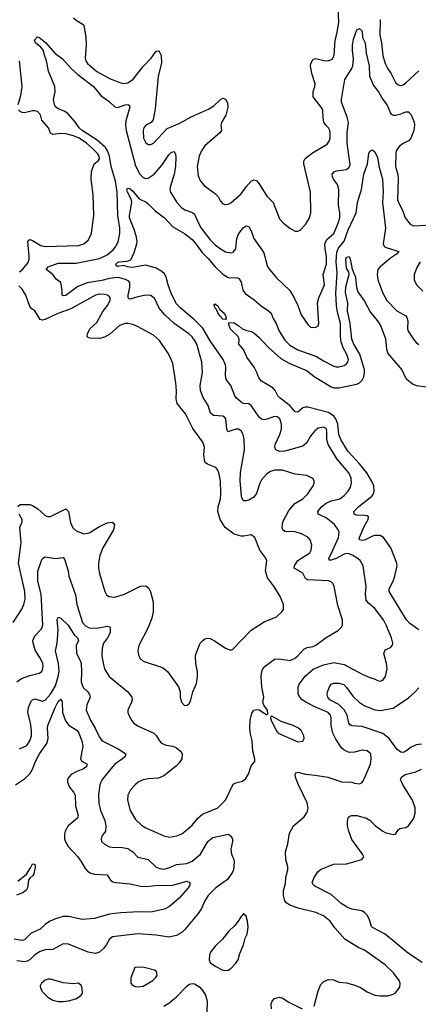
# Model space of a CAD drawing. Header units: inches. Extents: x 1305375 to 1407406, y 744550 to 841633.
# Tile 297 of 509: x 1371092 to 1374187, y 768265 to 775909. Entities that reach past the tile are written whole.
import ezdxf

# ---------------------------------------------------------------- set-up
doc = ezdxf.new("R2010")
doc.units = ezdxf.units.IN
doc.header["$MEASUREMENT"] = 0
doc.layers.add('B3776', color=7, linetype='Continuous')
doc.layers.add('B3777', color=7, linetype='Continuous')

msp = doc.modelspace()

# ---------------------------------------------------------------- linework, layer by layer
at = {"layer": 'B3776', "color": 5}
for points, elevation in [([(1371463.8, 770000), (1371463.5, 769990), (1371477.7, 769950), (1371512.8, 769910), (1371523.3, 769890), (1371525.3, 769805.3), (1371546.4, 769730), (1371540.2, 769710), (1371467.9, 769652.1), (1371443.5, 769610), (1371439.4, 769590), (1371440.8, 769550), (1371450, 769521.1), (1371468.6, 769490), (1371542.7, 769410), (1371571.3, 769370), (1371599.3, 769319.3), (1371618.1, 769298.1), (1371643.3, 769283.3), (1371670, 769276.3), (1371770, 769271.7), (1371795.6, 769230), (1371815.4, 769215.4), (1371838, 769210), (1371950, 769201.2), (1372030, 769183.7), (1372070, 769179.8), (1372169.4, 769189.4), (1372270, 769186.8), (1372390, 769220.3), (1372413.4, 769210), (1372412.2, 769190), (1372400.3, 769170), (1372330, 769088.6), (1372256, 769024), (1372215.8, 769004.2), (1372110, 768981.1), (1372015.9, 768984.1), (1371876.7, 768976.7), (1371790, 768966.3), (1371671.8, 768931.8), (1371576.9, 768923.1), (1371470, 768946.6), (1371430, 768947), (1371370, 768929.1), (1371328.9, 768910), (1371293.3, 768886.7), (1371250, 768848.9), (1371181, 768819), (1371130, 768766.5), (1371110, 768761.3), (1371050, 768769.9)], 1020), ([(1371059.2, 769970), (1371105.3, 770000)], 1020), ([(1371728.1, 770000), (1371712.9, 769970), (1371703, 769897), (1371706.3, 769826.3), (1371718, 769770), (1371752.6, 769692.6), (1371760.2, 769650), (1371757.4, 769610), (1371730.4, 769570), (1371723, 769550), (1371727.3, 769530), (1371750, 769508), (1371789.1, 769489.1), (1371810, 769484.7), (1371890, 769483.2), (1371930, 769475.9), (1371970, 769450.2), (1372010, 769406.7), (1372089.2, 769389.2), (1372152.2, 769330), (1372178.5, 769318.5), (1372210, 769315.4), (1372250, 769326), (1372310, 769351), (1372390, 769359.7), (1372430, 769376.5), (1372495.3, 769430), (1372553.3, 769530), (1372590, 769561.2), (1372710, 769586.4), (1372730, 769574), (1372742.6, 769550), (1372744.2, 769530), (1372730.3, 769470), (1372736.5, 769430), (1372754, 769390), (1372755.8, 769370), (1372751.8, 769310), (1372743.7, 769290), (1372705.3, 769234.7), (1372613.4, 769170), (1372555.8, 769110), (1372529.1, 769070), (1372503.1, 769010), (1372476.5, 768970), (1372374.8, 768845.2), (1372350, 768821.7), (1372310, 768798.5), (1372250, 768787.4), (1372150, 768802.7), (1372010, 768811.9), (1371811.3, 768790), (1371788.5, 768771.5), (1371766.9, 768730), (1371742, 768698), (1371710, 768669.7), (1371680.4, 768659.6), (1371623.7, 768670), (1371470, 768731.1), (1371430, 768734), (1371350, 768692.1), (1371290, 768687.9), (1371250, 768676.5), (1371210, 768650.8), (1371170, 768612), (1371150, 768599.3), (1371130, 768595.3), (1371070, 768603.7)], 1040), ([(1372033.2, 770000), (1372011.1, 769988.9), (1371990, 769972.8), (1371952.9, 769930), (1371930.2, 769890), (1371929.1, 769850), (1371948.1, 769770), (1371990, 769700.4), (1372037.2, 769657.2), (1372070, 769634.9), (1372210, 769574), (1372255.9, 769564.1), (1372312.5, 769572.5), (1372350, 769589), (1372390, 769619), (1372430, 769656.5), (1372474.5, 769710), (1372510, 769740.7), (1372630, 769790.3), (1372690, 769850.4), (1372750, 769973.4), (1372770, 769984.9), (1372821.2, 769998.8), (1372822.9, 770000)], 1060), ([(1373377.3, 768250), (1373409.8, 768370), (1373430, 768418.7), (1373454.3, 768445.7), (1373490, 768459.1), (1373530, 768454.9), (1373570, 768437.6), (1373630, 768431.4), (1373694.5, 768414.5), (1373736.5, 768396.5), (1373790, 768363.1), (1373850, 768337.6), (1373890, 768332.2), (1373950, 768332.2), (1373990, 768344.4), (1374010, 768355.5), (1374042, 768398), (1374046, 768430), (1374038.9, 768450), (1373993, 768510), (1373930, 768572.3), (1373770, 768685.7), (1373724.1, 768704.1), (1373615.6, 768770), (1373538.1, 768858.1), (1373502.3, 768910), (1373451.1, 768951.1), (1373390, 768978.4), (1373253, 769013), (1373190, 769035.8), (1373166.6, 769050), (1373149.8, 769069.8), (1373138.8, 769110), (1373139.8, 769150), (1373155.9, 769204.1), (1373157.1, 769250), (1373174.4, 769310), (1373173.5, 769333.5), (1373158.7, 769390), (1373156, 769450), (1373172.3, 769510), (1373185.8, 769594.2), (1373218, 769650), (1373299.6, 769720.4), (1373323.3, 769756.7), (1373331.1, 769788.9), (1373324.4, 769830), (1373255.1, 769970), (1373244.2, 770000)], 1040), ([(1374216.9, 768590), (1374110, 768659.3), (1373930, 768809.8), (1373830, 768861), (1373822.4, 768870), (1373805, 768930), (1373790, 768956.3), (1373770, 768978.3), (1373749.3, 768990), (1373670, 769005.3), (1373630, 769022.3), (1373588.4, 769048.4), (1373510, 769118.3), (1373382, 769182), (1373371.8, 769190), (1373363.6, 769210), (1373377, 769250), (1373405.2, 769294.8), (1373426.9, 769313.1), (1373527.5, 769352.5), (1373630, 769356), (1373749, 769390), (1373758.6, 769401.4), (1373762.9, 769410), (1373752.6, 769430), (1373670, 769546), (1373646.8, 769610), (1373635.8, 769650), (1373635.5, 769684.5), (1373643, 769710), (1373654.9, 769725.1), (1373670, 769732.2), (1373708.2, 769731.8), (1373784.9, 769710), (1373810, 769694.2), (1373855, 769650), (1373910, 769609.4), (1373930, 769599.3), (1373990, 769584.4), (1374010, 769587), (1374030, 769618.9), (1374044.2, 769630), (1374090, 769637.8), (1374109.9, 769650.1), (1374152.4, 769710), (1374162.4, 769750), (1374161.4, 769790), (1374141.8, 769850), (1374065.3, 769970), (1374053.3, 770000)], 1020), ([(1373569.3, 770000), (1373590, 769992.7), (1373670, 769990.4), (1373690, 769981.6), (1373730, 769978), (1373751.4, 769988.6), (1373757.9, 770000)], 1040), ([(1371078.1, 769221.9), (1371143.3, 769276.7), (1371175.8, 769324.2), (1371190, 769357.1), (1371210, 769353.4), (1371212.9, 769330), (1371200.4, 769279.6), (1371193.7, 769266.3), (1371170, 769245.1), (1371160.3, 769230), (1371153.4, 769170), (1371144.7, 769155.3), (1371115.5, 769130), (1371067.6, 769112.4)], 980), ([(1372210, 768251.1), (1372250, 768274.5), (1372310, 768323.8), (1372390, 768406.4), (1372410, 768421), (1372430, 768427), (1372450, 768424.6), (1372490, 768397.5), (1372513.7, 768370), (1372535.2, 768335.2), (1372547.7, 768290), (1372545.5, 768205.5)], 1040), ([(1373046, 768230), (1373045.1, 768270), (1373052.3, 768290), (1373070, 768310.6), (1373110, 768322), (1373130, 768316.3), (1373181.1, 768281.1), (1373284.9, 768230)], 1040)]:
    msp.add_lwpolyline(points, dxfattribs=dict(at, elevation=elevation))
at = {"layer": 'B3776', "color": 5, "elevation": 1060}
for points in [[(1372830, 768968), (1372810, 768948), (1372787.7, 768910), (1372762, 768878), (1372713.4, 768830), (1372665.5, 768770), (1372610, 768717), (1372573, 768670), (1372564.9, 768650), (1372562, 768610), (1372570.7, 768590), (1372610, 768562.4), (1372670, 768530.8), (1372690, 768528.2), (1372710, 768530.8), (1372730, 768542.8), (1372770, 768583.8), (1372787.8, 768610), (1372800.9, 768659.1), (1372830, 768726.8), (1372842, 768778), (1372856.9, 768810), (1372864.5, 768864.5), (1372859.3, 768910), (1372848.9, 768948.9)], [(1372010, 768554), (1371984.7, 768550), (1371953.4, 768470), (1371953.4, 768430), (1371970, 768410.7), (1371990, 768404.4), (1372010, 768401.3), (1372050, 768407), (1372126.6, 768450), (1372146.6, 768470), (1372158, 768490), (1372157.2, 768510), (1372150, 768522), (1372138, 768530), (1372058, 768550)], [(1371330, 768459.7), (1371310, 768459.7), (1371290, 768453.3), (1371261.6, 768430), (1371250.5, 768410), (1371253, 768390), (1371270, 768363), (1371310, 768321.3), (1371350, 768297.6), (1371390, 768288.5), (1371430, 768288.5), (1371470, 768292.4), (1371528, 768308), (1371562.7, 768330), (1371579.3, 768350), (1371578, 768390), (1371570, 768412.7), (1371549.3, 768429.3), (1371510, 768425.6), (1371430, 768432.8)]]:
    msp.add_lwpolyline(points, close=True, dxfattribs=at)
at = {"layer": 'B3777', "color": 5}
for points, elevation in [([(1371510, 775924.4), (1371530, 775904.9), (1371577.7, 775877.7), (1371590, 775866), (1371606.2, 775770), (1371608.1, 775710), (1371600.7, 775610), (1371604.7, 775590), (1371619.1, 775570), (1371690, 775507.7), (1371790, 775452.4), (1371870, 775420.2), (1371894.8, 775414.8), (1371930, 775419.7), (1371972, 775448), (1372050, 775546.4), (1372112.1, 775610), (1372150, 775664.4), (1372170, 775668), (1372178, 775658), (1372190.9, 775630.9), (1372192.6, 775572.6), (1372167.8, 775470), (1372142.4, 775217.6), (1372128.2, 775131.8), (1372113, 775110), (1372070, 775089.6), (1372056, 775070), (1372050.3, 775050), (1372052.9, 774990), (1372070, 774953), (1372090, 774940.4), (1372110, 774941.1), (1372130, 774950.4), (1372236.2, 775063.8), (1372335.4, 775104.6), (1372424, 775156), (1372563.9, 775216.1), (1372599.6, 775240.4), (1372650, 775290.3), (1372670, 775300.4), (1372690, 775293), (1372704.2, 775264.2), (1372706.4, 775230), (1372691.9, 775168.1), (1372658.4, 775110), (1372653, 775090), (1372657.6, 775050), (1372646, 775030), (1372529.1, 774930), (1372502, 774890), (1372485.5, 774850), (1372469, 774769), (1372478, 774698), (1372495.8, 774655.8), (1372522.7, 774622.7), (1372614.4, 774554.4), (1372634.4, 774530), (1372650, 774500.7), (1372670, 774480.7), (1372690, 774474), (1372710, 774476.3), (1372730, 774487.7), (1372810, 774557.6), (1372849.2, 774610.8), (1372890, 774656), (1372910, 774665.3), (1372930, 774660.4), (1372950, 774635.5), (1373010, 774538.4), (1373059.5, 774490), (1373110, 774362), (1373140.5, 774330), (1373190, 774290.7), (1373230, 774267.3), (1373250, 774267.3), (1373270, 774276), (1373310, 774318.8), (1373342.9, 774370), (1373351.4, 774408.6), (1373348.4, 774570), (1373297.3, 774790), (1373297.7, 774810), (1373309.1, 774830.9), (1373364.1, 774875.9), (1373477.8, 774942.2), (1373494.3, 774965.7), (1373500.9, 774990), (1373502.7, 775030), (1373498.5, 775050), (1373489.8, 775069.8), (1373468, 775090), (1373452.7, 775112.7), (1373446.8, 775146.8), (1373445.2, 775205.2), (1373440.4, 775220.4), (1373369.8, 775310), (1373369.8, 775350), (1373383.9, 775390), (1373384.5, 775410), (1373358.8, 775490), (1373348.8, 775551.2), (1373351.2, 775570), (1373370, 775601.6), (1373390, 775607), (1373452, 775592), (1373490, 775590.2), (1373517.1, 775602.9), (1373534, 775630), (1373541, 775750), (1373557.5, 775810), (1373568.8, 775890), (1373564.3, 776004.3)], 1080), ([(1373889.4, 775909.4), (1373888.4, 775790), (1373902, 775730), (1373911.9, 775630), (1373928.7, 775570), (1373950, 775526.7), (1373974.2, 775494.2), (1374010, 775420.4), (1374030, 775402), (1374050, 775398), (1374070, 775404), (1374090, 775417.7), (1374190, 775511.3)], 1080), ([(1372822.9, 770000), (1372844.7, 770015.3), (1372869.2, 770050.8), (1372890, 770118), (1372918, 770150), (1372917.2, 770170), (1372901.6, 770230), (1372897, 770310), (1372883.7, 770363.7), (1372879.3, 770410), (1372880.9, 770470), (1372893.6, 770526.4), (1372908.7, 770550), (1372930, 770554), (1372950.6, 770550.6), (1373010, 770512), (1373019, 770521), (1373014.5, 770550), (1372986.8, 770586.8), (1372979.5, 770610), (1372986.3, 770650), (1372972.8, 770730), (1372967.3, 770810), (1372971, 770849), (1372980.5, 770870), (1372997, 770890), (1373070, 770944.9), (1373107.4, 770947.4), (1373190, 770935.6), (1373224.5, 770950), (1373250, 770970.3), (1373296.5, 771023.5), (1373324.6, 771035.4), (1373370, 771042.7), (1373390, 771053.1), (1373470, 771113.1), (1373566.6, 771170), (1373586.6, 771190), (1373598, 771210), (1373596.9, 771250), (1373561.8, 771361.8), (1373533.7, 771510), (1373524.5, 771530), (1373510, 771544.5), (1373490, 771551.6), (1373330, 771560.3), (1373311.4, 771571.4), (1373290, 771612), (1373223.9, 771650), (1373225.3, 771670), (1373252.4, 771710), (1373273.3, 771726.7), (1373330, 771758.8), (1373343.9, 771770), (1373355.6, 771790), (1373361, 771830), (1373348, 771870), (1373330, 771892.8), (1373278.7, 771918.7), (1373230, 771932.7), (1373150, 771935.4), (1373134.3, 771950), (1373130, 771964), (1373134.2, 772010), (1373180.9, 772099.1), (1373227.5, 772152.5), (1373289.8, 772190.2), (1373330, 772228.2), (1373369.6, 772290), (1373377, 772310), (1373377.2, 772330), (1373366.8, 772346.8), (1373322, 772370), (1373230, 772379.7), (1373132.5, 772412.5), (1373070, 772412.1), (1373039.4, 772400.6), (1373010, 772382.4), (1372970, 772337.3), (1372956, 772310), (1372931, 772230), (1372910, 772201.5), (1372870, 772179.2), (1372850, 772172.8), (1372830, 772174.5), (1372816, 772196), (1372812.8, 772212.8), (1372803.1, 772330), (1372805.9, 772394.1), (1372837.7, 772570), (1372833.6, 772650), (1372825.6, 772690), (1372810, 772718.3), (1372790, 772730.7), (1372769.5, 772730.5), (1372708.8, 772708.8), (1372699.2, 772730), (1372691.8, 772810), (1372682.4, 772822.4), (1372670, 772830.8), (1372596.3, 772836.3), (1372573.3, 772853.3), (1372553.9, 772913.9), (1372516.1, 772976.1), (1372494.6, 773030), (1372491.7, 773070), (1372511.6, 773170), (1372505.6, 773250), (1372465.8, 773390), (1372450, 773421.7), (1372430, 773447.4), (1372406, 773470), (1372290, 773549.8), (1372217.8, 773617.8), (1372174.4, 773670), (1372140.9, 773740.9), (1372121.3, 773761.3), (1372108.3, 773768.3), (1372070, 773770.9), (1372010, 773757.8), (1371950, 773738.3), (1371941.8, 773741.8), (1371935.1, 773750), (1371934.2, 773770), (1371946, 773830), (1371945.5, 773865.5), (1371937.9, 773877.9), (1371912.7, 773892.7), (1371870, 773905.6), (1371847.5, 773907.5), (1371790, 773900.6), (1371730, 773885.3), (1371614.3, 773865.7), (1371541.8, 773838.2), (1371450, 773768), (1371430, 773766.2), (1371420.7, 773770), (1371422, 773810), (1371409.8, 773869.8), (1371375.7, 773895.7), (1371350, 773931), (1371298, 773970), (1371312.3, 773990), (1371390, 774019.3), (1371530, 774018.1), (1371710, 774055.5), (1371770, 774082.7), (1371816.9, 774123.1), (1371834.5, 774145.5), (1371855.2, 774184.8), (1371868.9, 774250), (1371867.9, 774290), (1371852.5, 774390), (1371848.6, 774571.4), (1371834.5, 774654.5), (1371802.9, 774770), (1371787.8, 774850), (1371773.3, 774890), (1371756.9, 774916.9), (1371693.4, 774973.4), (1371577.4, 775050), (1371554.5, 775070), (1371518.5, 775118.5), (1371462.1, 775182.1), (1371437.7, 775197.7), (1371390, 775215.8), (1371370, 775232.3), (1371361.1, 775250), (1371353.3, 775290), (1371367, 775350), (1371363.6, 775390), (1371315.8, 775510), (1371299.5, 775590), (1371281, 775641), (1371275.6, 775670), (1371254.9, 775694.9), (1371215.1, 775730), (1371206, 775750), (1371230, 775776.3), (1371250, 775766.4), (1371294, 775730), (1371364.4, 775650), (1371424, 775604), (1371490.6, 775530.6), (1371543.3, 775483.3), (1371663.5, 775390), (1371721.6, 775321.6), (1371790, 775271.8), (1371830, 775232), (1371850, 775228.4), (1371910, 775248.9), (1371930, 775251.5), (1371943.4, 775243.4), (1371946.7, 775230), (1371917, 775123), (1371914.2, 775090), (1371918.3, 775050), (1371990, 774775.2), (1372025.5, 774710), (1372050, 774683.9), (1372070, 774676.5), (1372090, 774679.8), (1372135.3, 774710), (1372197.3, 774782.7), (1372250, 774859.5), (1372270, 774881.6), (1372290, 774886.8), (1372302.3, 774862.3), (1372305.2, 774845.2), (1372302.3, 774770), (1372291.3, 774710), (1372259.3, 774610), (1372257.2, 774590), (1372261.3, 774570), (1372312.3, 774490), (1372349, 774450), (1372374.1, 774434.1), (1372433.1, 774413.1), (1372450, 774398.7), (1372478.9, 774330), (1372501.1, 774290), (1372570, 774199.7), (1372610, 774160.2), (1372650, 774130.2), (1372690, 774107.9), (1372730, 774098.5), (1372750, 774104), (1372769, 774131), (1372777.4, 774210), (1372792.8, 774250), (1372830, 774296.9), (1372850, 774308.5), (1372870, 774303.8), (1372888.9, 774270), (1372910.2, 774210), (1372983.4, 774103.4), (1372995.8, 774070), (1373010, 774006.8), (1373021.4, 773981.4), (1373084.3, 773904.3), (1373190, 773806.7), (1373223.6, 773750), (1373251.1, 773691.1), (1373277.2, 773617.2), (1373330, 773542), (1373350, 773523.1), (1373370, 773518.7), (1373390, 773521.3), (1373407.9, 773532.1), (1373414.7, 773550), (1373404.5, 773710), (1373413.8, 773750), (1373459, 773850), (1373448.5, 773930), (1373473.4, 774010), (1373473.3, 774070), (1373462.5, 774130), (1373460.8, 774170), (1373477.2, 774202.8), (1373531.2, 774250), (1373565.5, 774330), (1373576.7, 774370), (1373577.8, 774410), (1373567.1, 774470), (1373570.6, 774590.6), (1373558.7, 774630), (1373528.6, 774670), (1373519.1, 774690), (1373518.9, 774710), (1373532.9, 774727.1), (1373550, 774734.7), (1373630, 774746), (1373650, 774763.1), (1373656.4, 774783.6), (1373634.4, 774950), (1373635.1, 775030), (1373643.7, 775110), (1373633.2, 775153.2), (1373591.1, 775270), (1373589.2, 775290), (1373615.4, 775444.6), (1373671.2, 775528.8), (1373678.4, 775550), (1373684.4, 775604.4), (1373675.1, 775670), (1373675.6, 775710), (1373682.2, 775757.8), (1373709.7, 775830.3), (1373730, 775841.6), (1373750, 775821), (1373754, 775770), (1373773.2, 775730), (1373781.4, 775650), (1373804.1, 775550), (1373808.7, 775470), (1373837.8, 775397.8), (1373876.3, 775350), (1373910.1, 775290.1), (1373945.1, 775245.1), (1373970, 775183), (1373976.7, 775176.7), (1373990, 775168.4), (1374010, 775168.7), (1374050, 775177.4), (1374090, 775193), (1374110, 775193.4), (1374130, 775170.6), (1374153.5, 775113.5), (1374156, 775090), (1374151.7, 775050), (1374127.6, 774990), (1374111.6, 774968.4), (1374070, 774948.9), (1374036.6, 774923.4), (1374015.5, 774890), (1374012.2, 774870), (1374008.8, 774770), (1374026.6, 774706.6), (1374031.3, 774670), (1374025.9, 774510), (1374032, 774490), (1374064.2, 774430), (1374085.2, 774370), (1374122.3, 774322.3), (1374149.3, 774309.3), (1374430, 774323.2)], 1060), ([(1371079.8, 775250), (1371100.7, 775319.3), (1371112.1, 775390), (1371090.8, 775590)], 1080), ([(1371090, 773951.2), (1371113.1, 773970), (1371156.6, 774023.4), (1371165.4, 774050), (1371166.2, 774073.8), (1371154, 774186), (1371161.6, 774198.4), (1371170, 774202.6), (1371190, 774195.5), (1371256.2, 774156.2), (1371290, 774147.1), (1371550, 774157.2), (1371590, 774170.2), (1371622.1, 774197.9), (1371642, 774230), (1371648.9, 774251.1), (1371666, 774390), (1371662, 774550), (1371645.6, 774670), (1371648, 774730), (1371669.1, 774790.9), (1371702.9, 774817.1), (1371710.7, 774830), (1371707.8, 774850), (1371695.2, 774870), (1371657.3, 774910), (1371611.6, 774950), (1371553.6, 774990), (1371510, 775008.4), (1371450, 775023.2), (1371410, 775026.6), (1371350, 775018), (1371330, 775027.3), (1371316.4, 775070), (1371262.7, 775130), (1371254, 775170), (1371230, 775196.4), (1371210, 775202.4), (1371190, 775201.8), (1371130, 775186), (1371110, 775187.4), (1371095.1, 775195.1), (1371083.5, 775210)], 1080), ([(1373757.9, 770000), (1373770, 770021), (1373816.3, 770130), (1373821.6, 770170), (1373817, 770210), (1373790, 770232), (1373750, 770237.6), (1373690, 770223.1), (1373650, 770221.5), (1373610, 770239.1), (1373590, 770257.7), (1373545, 770325), (1373522.7, 770370), (1373510.6, 770430), (1373510.7, 770490), (1373505.3, 770510), (1373486.9, 770530), (1373377.9, 770577.9), (1373314, 770610), (1373285.3, 770630), (1373266.4, 770650), (1373253.8, 770673.8), (1373252.7, 770727.3), (1373260.3, 770750), (1373307.4, 770812.6), (1373370, 770867), (1373450, 770900.1), (1373530, 770919), (1373610, 770903.5), (1373750, 770827.6), (1373810, 770801.3), (1373850.4, 770790.4), (1373870, 770778.8), (1373890, 770774.8), (1373910, 770781), (1373932, 770810), (1373944.2, 770870), (1373939.1, 770910), (1373918.4, 770990), (1373930, 771016.3), (1373970, 771035.5), (1373985.8, 771054.2), (1373987.8, 771070), (1373977.7, 771110), (1373938, 771210), (1373915.3, 771250), (1373850, 771339.1), (1373798.5, 771378.5), (1373782, 771402), (1373776, 771450), (1373780.4, 771510), (1373759.1, 771670), (1373735.1, 771710), (1373712, 771730), (1373677, 771750), (1373650, 771761.4), (1373630, 771764), (1373610, 771759.9), (1373550, 771725.8), (1373510, 771713.3), (1373494.5, 771714.5), (1373491.1, 771730), (1373513.6, 771766.4), (1373568, 771890), (1373571, 771930), (1373564.8, 771950), (1373536, 771990), (1373470, 772042.3), (1373409.6, 772070), (1373407.3, 772090), (1373438.2, 772130), (1373470, 772155.6), (1373510, 772174), (1373578.4, 772190), (1373610, 772214.3), (1373643.1, 772250), (1373661.1, 772278.9), (1373668.7, 772310), (1373665.6, 772350), (1373646.6, 772390), (1373557.6, 772497.6), (1373487.3, 772610), (1373475, 772650), (1373477, 772710), (1373473.6, 772730), (1373470, 772736.3), (1373450, 772746.9), (1373410, 772736.9), (1373382.4, 772717.6), (1373350, 772676.2), (1373317.7, 772622.3), (1373290, 772598.8), (1373150, 772559.5), (1373110, 772557.7), (1373079.3, 772570), (1373071.6, 772590), (1373075.4, 772610), (1373111.1, 772688.9), (1373124.6, 772730), (1373125.3, 772770), (1373110.8, 772810), (1373090, 772826), (1373070, 772829.8), (1373010, 772808.3), (1372990, 772804), (1372970, 772808.2), (1372950, 772824.7), (1372890, 772914.3), (1372870, 772926.2), (1372829.8, 772929.8), (1372810, 772940.4), (1372772.7, 772972.7), (1372760.9, 772990), (1372731.2, 773070), (1372694.8, 773114.8), (1372688.9, 773148.9), (1372692.3, 773210), (1372688.4, 773230), (1372670.6, 773270), (1372570, 773415.9), (1372514.2, 773514.2), (1372450, 773578.6), (1372334.5, 773674.5), (1372310, 773702.6), (1372270, 773778), (1372244.7, 773850), (1372229.9, 773909.9), (1372216.1, 773936.1), (1372195.3, 773955.3), (1372150, 773979.8), (1372070, 774002.1), (1371965.8, 773985.8), (1371929.4, 773990), (1371901.5, 774001.5), (1371850, 773993.7), (1371841.3, 774001.3), (1371837.8, 774010), (1371850, 774024.4), (1371862, 774030), (1371925.9, 774034.1), (1371954.3, 774045.7), (1371979.5, 774100.5), (1372000.9, 774170), (1372003.1, 774190), (1371995.7, 774230), (1371980.6, 774280.6), (1371944.8, 774370), (1371943.5, 774390), (1371961.6, 774490), (1371956.4, 774516.4), (1371927.6, 774570), (1371924.2, 774590), (1371930, 774601.6), (1371950, 774595.8), (1371970, 774578.2), (1372018.1, 774518.1), (1372073.1, 774493.1), (1372090, 774480.3), (1372144.2, 774424.2), (1372215.8, 774370), (1372281.5, 774301.5), (1372370, 774249.3), (1372430, 774201.9), (1372458.9, 774170), (1372505.1, 774105.1), (1372555, 774055), (1372608.7, 773990), (1372670, 773933.8), (1372710, 773907.2), (1372730, 773904.2), (1372770, 773907.6), (1372790, 773903.1), (1372796.7, 773896.7), (1372810.2, 773870.2), (1372823.1, 773810), (1372842.6, 773782.6), (1372913.1, 773733.1), (1372966.4, 773686.4), (1373024.2, 773650), (1373043.2, 773630), (1373059.7, 773590), (1373084.2, 773550), (1373106.5, 773490), (1373150, 773422.4), (1373190, 773382.3), (1373250, 773345.3), (1373394.9, 773294.9), (1373450, 773260.2), (1373530, 773218.9), (1373550, 773213.1), (1373570, 773214.3), (1373610, 773224.4), (1373626, 773234), (1373640.4, 773250), (1373644.2, 773270), (1373630.6, 773310), (1373602.7, 773362.7), (1373587.9, 773407.9), (1373582.5, 773450), (1373582.6, 773550), (1373559.3, 773639.3), (1373551.1, 773690), (1373546.7, 773786.7), (1373556.5, 773943.5), (1373548.1, 774030), (1373554.6, 774105.4), (1373565.7, 774134.3), (1373611.2, 774190), (1373641.8, 774278.2), (1373704.3, 774410), (1373714.6, 774490), (1373746.2, 774590), (1373763.8, 774710), (1373791.8, 774790), (1373803, 774870), (1373811.3, 774888.7), (1373830, 774898), (1373850, 774884.2), (1373870, 774839.1), (1373883.1, 774763.1), (1373908.6, 774670), (1373912.7, 774572.7), (1373909.5, 774490), (1373931.8, 774290), (1373914.2, 774170), (1373920.9, 774150), (1373930, 774142), (1374034, 774110), (1374018, 774090), (1373970, 774057.4), (1373889.1, 773990), (1373872.6, 773970), (1373865.8, 773930), (1373873.2, 773890), (1373910, 773786), (1373940.9, 773730), (1374018.9, 773650), (1374088.7, 773610), (1374098.1, 773598.1), (1374105.2, 773570), (1374103.6, 773510), (1374109, 773490), (1374148.5, 773428.5), (1374170, 773403.1), (1374190, 773386.3)], 1040), ([(1374190, 771172.8), (1374121.6, 771221.6), (1374094.8, 771250), (1373959, 771470), (1373959, 771490), (1373991.1, 771550), (1374005.4, 771590), (1374023.5, 771670), (1374021, 771690), (1373972.1, 771810), (1373915, 771890), (1373890, 771903.7), (1373850, 771905.5), (1373830, 771900.6), (1373770, 771869.2), (1373750, 771865.6), (1373729.7, 771870), (1373730.9, 771890), (1373766.1, 771973.9), (1373797.5, 772030), (1373799.7, 772050), (1373790, 772056.8), (1373770, 772061), (1373703.4, 772063.4), (1373688.4, 772070), (1373686, 772090), (1373724.1, 772130), (1373824.8, 772210), (1373836.3, 772223.7), (1373844.7, 772250), (1373839.9, 772290), (1373822.6, 772330), (1373786.7, 772390), (1373730, 772460.7), (1373640.2, 772560.2), (1373585.8, 772650), (1373569.6, 772689.6), (1373561.7, 772770), (1373546.1, 772810), (1373530, 772831.3), (1373490, 772860.5), (1373330, 772900.6), (1373310, 772901.8), (1373290, 772895), (1373250, 772861.3), (1373230, 772866), (1373192, 772912), (1373114.5, 772970), (1373096.4, 772990), (1373074.6, 773030), (1373057.6, 773050), (1372970, 773103.9), (1372947.5, 773127.5), (1372933.8, 773170), (1372912.3, 773212.3), (1372856.4, 773290), (1372829.8, 773349.8), (1372793.2, 773390), (1372795.1, 773430), (1372787, 773450), (1372727.8, 773507.8), (1372712.9, 773547.1), (1372720.7, 773559.3), (1372756.3, 773556.3), (1372793.5, 773533.5), (1372818, 773510), (1372855.2, 773495.2), (1372890, 773488.4), (1372910, 773477.6), (1372950, 773442.4), (1373024.3, 773364.3), (1373118.8, 773278.8), (1373183.4, 773243.4), (1373323.8, 773183.8), (1373379.2, 773139.2), (1373510, 773058.9), (1373530, 773051.3), (1373570, 773050.8), (1373710, 773080.7), (1373729.9, 773090.1), (1373750, 773111.5), (1373762.5, 773137.5), (1373769.4, 773170), (1373768.5, 773190), (1373733.4, 773313.4), (1373686.6, 773390), (1373670.5, 773430), (1373658.5, 773550), (1373636.5, 773650), (1373640.6, 773710), (1373622.4, 773790), (1373623.7, 773836.3), (1373649, 773930), (1373645.8, 773950), (1373630, 773979.3), (1373624, 774050), (1373630, 774066), (1373650, 774070.3), (1373658, 774050), (1373673.4, 773973.4), (1373698, 773910), (1373705.6, 773830), (1373717.3, 773797.3), (1373770, 773723.8), (1373814.7, 773634.7), (1373870, 773571.7), (1373895.9, 773530), (1373930.5, 773430.5), (1373939.5, 773350), (1373950, 773318), (1374057.7, 773190), (1374086.7, 773130), (1374097.4, 773117.4), (1374142, 773082), (1374170, 773068.4), (1374330, 773048.6)], 1020), ([(1374200.3, 774030), (1374177.6, 773990), (1374154, 773930), (1374154.9, 773890), (1374172, 773850), (1374221.5, 773801.5)], 1060), ([(1371077, 772130), (1371094.8, 772145.2), (1371170, 772144.4), (1371190, 772138.6), (1371231.9, 772111.9), (1371290, 772061.1), (1371310, 772052), (1371330, 772052.2), (1371450, 772112.7), (1371471.8, 772091.8), (1371484.9, 772004.9), (1371505.1, 771965.1), (1371530, 771942), (1371590, 771918.3), (1371630, 771924.7), (1371710, 771975), (1371770, 772002.7), (1371808.4, 772008.4), (1371819.9, 771999.9), (1371828.2, 771988.2), (1371820.2, 771950), (1371738, 771810), (1371714.7, 771750), (1371704, 771690), (1371703.6, 771650), (1371710.3, 771610), (1371752.4, 771470), (1371764.8, 771444.8), (1371782.8, 771430), (1371830, 771424.9), (1371906, 771450), (1372030, 771510.3), (1372070, 771514.4), (1372094.9, 771494.9), (1372108, 771468), (1372129.1, 771390), (1372128.1, 771311.9), (1372116.4, 771263.6), (1372090.4, 771190), (1372016.4, 771050), (1372008.2, 771010), (1372014.6, 770974.6), (1372027.7, 770950), (1372050, 770928.4), (1372200.3, 770880.3), (1372240.5, 770850), (1372324, 770730), (1372337.3, 770690), (1372338.8, 770650), (1372346.8, 770610), (1372370, 770586), (1372392.9, 770587.1), (1372410, 770602), (1372421.2, 770630), (1372435.1, 770690), (1372463.3, 770756.7), (1372472.8, 770807.2), (1372472.9, 770847.1), (1372459.6, 770910), (1372457, 770970), (1372460.9, 770990), (1372492.1, 771067.9), (1372513.2, 771090), (1372530, 771102), (1372550, 771108), (1372570, 771104.9), (1372610, 771084.2), (1372690, 771030.3), (1372730, 771015.5), (1372740.7, 771019.3), (1372750, 771024), (1372889.8, 771170.2), (1372990, 771234.9), (1373086.3, 771273.7), (1373127.9, 771312.1), (1373139.5, 771330), (1373140.7, 771370), (1373113, 771430), (1373070, 771503.7), (1373016.3, 771576.3), (1373001, 771630), (1373009.6, 771710), (1373001.6, 771730), (1372955.8, 771790), (1372916.2, 771890), (1372890, 771909.5), (1372830, 771899.1), (1372810, 771899.8), (1372755.9, 771915.9), (1372687.5, 771967.5), (1372648.5, 772028.5), (1372628.9, 772090), (1372632, 772128), (1372649.7, 772190), (1372654.5, 772230), (1372650.9, 772330), (1372638.5, 772390), (1372630, 772412), (1372613.3, 772433.3), (1372550, 772458.5), (1372532.6, 772472.6), (1372525.8, 772490), (1372521.1, 772530), (1372525.6, 772590), (1372514.8, 772630), (1372435.8, 772735.8), (1372377.8, 772850), (1372313.3, 772930), (1372305.7, 772965.7), (1372308.2, 773028.2), (1372304.2, 773090), (1372279.5, 773239.5), (1372260.5, 773290), (1372242.6, 773322.6), (1372177.7, 773417.7), (1372130, 773459.8), (1372007, 773527), (1371970, 773542.7), (1371930, 773549.8), (1371909.7, 773549.7), (1371865.5, 773534.5), (1371791.5, 773468.5), (1371750, 773443.2), (1371710, 773433.8), (1371636.2, 773436.2), (1371622.4, 773442.4), (1371616, 773450), (1371617, 773470), (1371630, 773498.8), (1371637, 773510), (1371690, 773557.6), (1371736.6, 773643.4), (1371772.7, 773690), (1371794.5, 773730), (1371794.7, 773750), (1371790, 773758), (1371773.2, 773770), (1371750, 773776), (1371710, 773777.8), (1371680.5, 773770), (1371490, 773665.1), (1371388.3, 773628.3), (1371290, 773580.9), (1371270, 773575.4), (1371250, 773581.6), (1371210, 773649.6), (1371185.4, 773665.4), (1371170, 773682.9), (1371138.8, 773770), (1371110, 773815.8), (1371083.8, 773843.8)], 1080), ([(1371039.8, 771230), (1371107.1, 771332.9), (1371122.7, 771370), (1371132.9, 771410), (1371131.6, 771470), (1371082.8, 771690), (1371102.2, 771850), (1371093.7, 771966.3), (1371109.7, 772010), (1371111.2, 772030), (1371087.3, 772070)], 1080), ([(1371069.9, 770770.1), (1371106.4, 770793.6), (1371170, 770818.5), (1371243.5, 770836.5), (1371262.9, 770850), (1371270, 770862.8), (1371274.8, 770890), (1371270.9, 770910), (1371253.8, 770950), (1371214.5, 771010), (1371195.6, 771070), (1371193.7, 771090), (1371210, 771124.9), (1371261, 771179), (1371271.3, 771210), (1371259.3, 771450), (1371231.8, 771550), (1371232.4, 771627.6), (1371260.5, 771710), (1371270, 771725.5), (1371290, 771739.3), (1371370, 771727), (1371430, 771733), (1371440.5, 771720.5), (1371469.2, 771630), (1371472.9, 771590), (1371524.3, 771444.3), (1371534.8, 771370), (1371579.1, 771230), (1371603.3, 771203.3), (1371630, 771188.9), (1371690, 771186.4), (1371770, 771202.2), (1371790, 771197), (1371795.2, 771190), (1371794.7, 771150), (1371773.8, 771110), (1371742.8, 771070), (1371731.3, 771030), (1371730.2, 770970), (1371741.5, 770901.5), (1371750.3, 770870), (1371787.2, 770810), (1371930.4, 770690), (1371961.1, 770650), (1371964.6, 770630), (1371958.9, 770610), (1371932, 770550), (1371932, 770530), (1371938.7, 770510), (1371959.5, 770470), (1371976.4, 770450), (1372007.6, 770427.6), (1372132.7, 770370), (1372151.2, 770351.2), (1372176.4, 770310), (1372192.7, 770292.7), (1372230, 770278.3), (1372281, 770270), (1372310, 770257.6), (1372340.5, 770230), (1372352.2, 770210), (1372350.3, 770170), (1372330, 770139.6), (1372310, 770118), (1372210, 770038.7), (1372170, 770022.2), (1372090, 770016.8), (1372050, 770008.4), (1372033.2, 770000)], 1060), ([(1371091.3, 770248.7), (1371146.2, 770273.8), (1371171.5, 770310), (1371182.2, 770350), (1371183.7, 770390), (1371175.8, 770450), (1371155.7, 770530), (1371160.9, 770570), (1371181.9, 770618.1), (1371190, 770630.3), (1371210, 770636.2), (1371270, 770619.3), (1371290, 770626.8), (1371330, 770672.7), (1371370, 770738.8), (1371390.7, 770810), (1371396.9, 770850), (1371392.4, 770912.4), (1371369.8, 771010), (1371383.6, 771070), (1371390.7, 771170), (1371381.5, 771250), (1371390, 771270.6), (1371410, 771263.1), (1371468.9, 771210), (1371514.8, 771134.8), (1371540.2, 771110), (1371548.9, 771090), (1371531.3, 771050), (1371533.4, 770990), (1371563.5, 770930), (1371568.1, 770910), (1371572.5, 770850), (1371569.5, 770770), (1371573.2, 770753.2), (1371585.2, 770725.2), (1371620.3, 770690), (1371633.8, 770670), (1371637.7, 770650), (1371613.6, 770590), (1371607.6, 770550), (1371640.7, 770470), (1371677.6, 770410), (1371713.5, 770333.5), (1371731.7, 770311.7), (1371857.1, 770250), (1371914.8, 770210), (1371911.3, 770190), (1371890.8, 770170), (1371831, 770129), (1371811.7, 770108.3), (1371733.1, 770010), (1371728.1, 770000)], 1040), ([(1374210, 770283.9), (1374170, 770279.8), (1374130, 770261), (1374090, 770229.7), (1374070, 770221.5), (1374050, 770222), (1374022.3, 770242.3), (1373961.3, 770330), (1373910, 770368), (1373750, 770422.1), (1373670, 770428.1), (1373656.2, 770436.2), (1373647.8, 770447.8), (1373634, 770510), (1373611.7, 770551.7), (1373570, 770592.4), (1373498.3, 770630), (1373483.1, 770650), (1373479.7, 770670), (1373482.4, 770690), (1373495.8, 770730), (1373508.9, 770751.1), (1373530, 770759), (1373570, 770758.6), (1373607.7, 770747.7), (1373630, 770725.7), (1373677.3, 770657.3), (1373728.4, 770610), (1373766.1, 770586.1), (1373849.8, 770550.2), (1373890, 770546.4), (1373990, 770564.8), (1374110, 770643.8), (1374162.7, 770690), (1374190, 770722)], 1020), ([(1371105.3, 770000), (1371130, 770016.1), (1371170, 770054.7), (1371191.8, 770090), (1371214.7, 770150), (1371245.7, 770210), (1371303, 770290), (1371312.5, 770330), (1371307.2, 770410), (1371310.8, 770430), (1371366.9, 770570), (1371390, 770615.2), (1371410, 770634.4), (1371412.8, 770632.8), (1371420.2, 770610), (1371424.1, 770530), (1371446.5, 770466.5), (1371473.5, 770433.5), (1371536.6, 770390), (1371551.4, 770370), (1371574.6, 770310), (1371582.1, 770270), (1371562.5, 770170), (1371573.6, 770153.6), (1371614.9, 770130), (1371609.1, 770110), (1371582.7, 770090), (1371529.7, 770070.3), (1371490.2, 770050), (1371473.2, 770030), (1371464.1, 770010), (1371463.8, 770000)], 1020), ([(1374053.3, 770000), (1374048.7, 770011.3), (1374056.9, 770030), (1374083.7, 770050), (1374166, 770070), (1374210, 770091.7)], 1020), ([(1373244.2, 770000), (1373233.3, 770030), (1373230, 770051.3), (1373238, 770062), (1373250, 770067.7), (1373310, 770050.9), (1373385.4, 770045.4), (1373484.7, 770030), (1373569.3, 770000)], 1040)]:
    msp.add_lwpolyline(points, dxfattribs=dict(at, elevation=elevation))
for points, elevation in [([(1372690, 773581.2), (1372670, 773584.7), (1372647.2, 773607.2), (1372630, 773632.7), (1372620.1, 773660.1), (1372609.8, 773670), (1372600.7, 773690), (1372601.2, 773698.8), (1372610, 773704), (1372615.4, 773695.4), (1372630, 773687.3), (1372643, 773663), (1372678, 773630), (1372692.8, 773607.2), (1372695.9, 773584.1)], 1020), ([(1373050, 770501.2), (1373041.4, 770498.6), (1373038.8, 770490), (1373043, 770470), (1373081.7, 770390), (1373098.7, 770370), (1373250, 770303.1), (1373290, 770307.3), (1373299.3, 770330), (1373297, 770350), (1373277, 770390), (1373256, 770410), (1373214, 770430), (1373120.9, 770460.9)], 1060)]:
    msp.add_lwpolyline(points, close=True, dxfattribs=dict(at, elevation=elevation))

doc.saveas('drawing.dxf')
